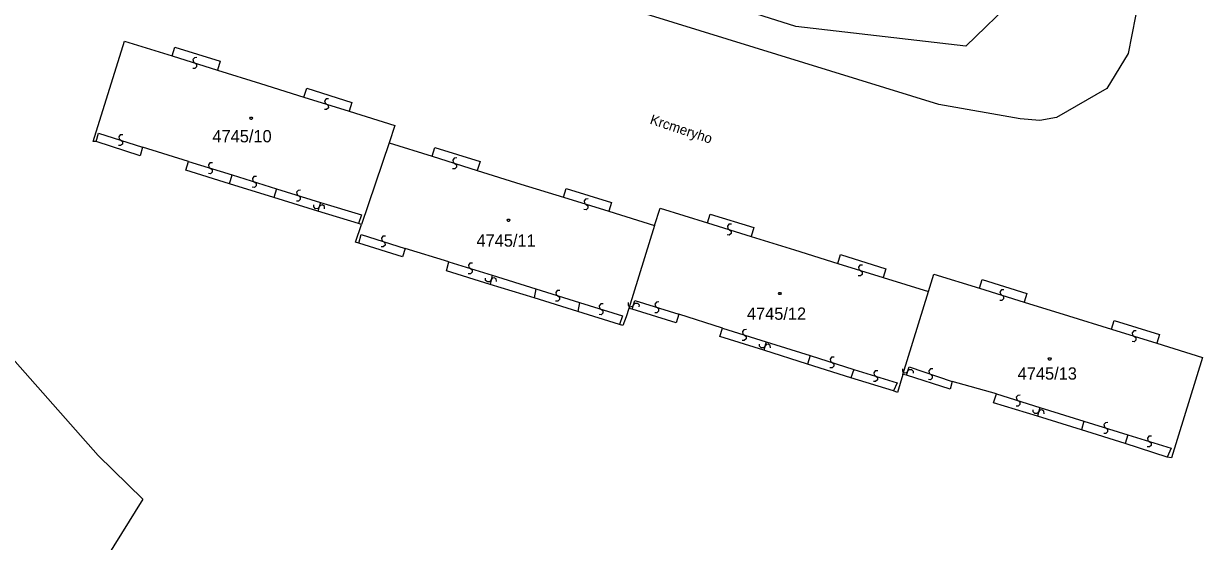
# Model space of a CAD drawing. Extents: x -266179 to -264727, y -1243225 to -1241702.
# Drawn here: x -265633.4 to -265479.5, y -1242154.1 to -1242086.5 of the extents above; entities that cross this region are included whole.
import ezdxf

# ---------------------------------------------------------------- set-up
doc = ezdxf.new("R2010")
doc.units = 0
for name, color, linetype in [('Vrstva 1', 7, 'Continuous'), ('Vrstva 2', 7, 'Continuous'), ('Vrstva 22', 7, 'Continuous')]:
    doc.layers.add(name, color=color, linetype=linetype)

msp = doc.modelspace()

# ---------------------------------------------------------------- linework, layer by layer
at = {"layer": 'Vrstva 1'}
for p, q in [((-265695.09, -1242062.32), (-265623.68, -1242142.89)), ((-265513.91, -1242097.09), (-265574.61, -1242078.32)), ((-265487.49, -1242082.02), (-265489.17, -1242090.41)), ((-265624.33, -1242101.9), (-265620.26, -1242088.8)), ((-265620.26, -1242088.8), (-265614.03, -1242090.74)), ((-265614.03, -1242090.74), (-265613.67, -1242089.6)), ((-265613.67, -1242089.6), (-265607.74, -1242091.45)), ((-265489.17, -1242090.41), (-265491.96, -1242095)), ((-265607.74, -1242091.45), (-265608.1, -1242092.59)), ((-265608.1, -1242092.59), (-265602.47, -1242094.35)), ((-265602.47, -1242094.35), (-265596.81, -1242096.11)), ((-265596.81, -1242096.11), (-265596.46, -1242094.97)), ((-265596.46, -1242094.97), (-265590.55, -1242096.81)), ((-265491.96, -1242095), (-265498.54, -1242098.79)), ((-265590.55, -1242096.81), (-265590.91, -1242097.95)), ((-265503.28, -1242098.95), (-265513.91, -1242097.09)), ((-265590.91, -1242097.95), (-265584.96, -1242099.81)), ((-265584.96, -1242099.81), (-265585.68, -1242102.1)), ((-265500.7, -1242099.19), (-265503.28, -1242098.95)), ((-265498.54, -1242098.79), (-265500.7, -1242099.19)), ((-265623.96, -1242101.93), (-265624.33, -1242101.9)), ((-265618.22, -1242103.77), (-265623.96, -1242101.93)), ((-265617.89, -1242102.64), (-265618.22, -1242103.77)), ((-265611.88, -1242104.51), (-265617.89, -1242102.64)), ((-265585.68, -1242102.1), (-265589.31, -1242112.73)), ((-265585.68, -1242102.1), (-265580.08, -1242103.84)), ((-265580.08, -1242103.84), (-265579.73, -1242102.7)), ((-265579.73, -1242102.7), (-265573.81, -1242104.54)), ((-265612.24, -1242105.66), (-265611.88, -1242104.51)), ((-265573.81, -1242104.54), (-265574.17, -1242105.68)), ((-265606.55, -1242107.43), (-265612.24, -1242105.66)), ((-265574.17, -1242105.68), (-265568.47, -1242107.46)), ((-265600.76, -1242109.22), (-265606.55, -1242107.43)), ((-265568.47, -1242107.46), (-265562.93, -1242109.18)), ((-265594.99, -1242111.02), (-265600.76, -1242109.22)), ((-265562.93, -1242109.18), (-265562.57, -1242108.04)), ((-265562.57, -1242108.04), (-265556.66, -1242109.88)), ((-265589.69, -1242112.6), (-265594.99, -1242111.02)), ((-265556.66, -1242109.88), (-265557.01, -1242111.02)), ((-265557.01, -1242111.02), (-265551.02, -1242112.89)), ((-265551.02, -1242112.89), (-265550.3, -1242110.59)), ((-265550.3, -1242110.59), (-265544.1, -1242112.52)), ((-265589.31, -1242112.73), (-265589.69, -1242112.6)), ((-265544.1, -1242112.52), (-265543.74, -1242111.38)), ((-265543.74, -1242111.38), (-265538.07, -1242113.14)), ((-265590.09, -1242115.05), (-265589.31, -1242112.73)), ((-265551.02, -1242112.89), (-265554.39, -1242123.68)), ((-265538.07, -1242113.14), (-265538.42, -1242114.29)), ((-265589.64, -1242115.19), (-265590.09, -1242115.05)), ((-265583.95, -1242116.95), (-265589.64, -1242115.19)), ((-265538.42, -1242114.29), (-265532.75, -1242116.05)), ((-265583.59, -1242115.85), (-265583.95, -1242116.95)), ((-265577.91, -1242117.59), (-265583.59, -1242115.85)), ((-265532.75, -1242116.05), (-265527.09, -1242117.82)), ((-265527.09, -1242117.82), (-265526.74, -1242116.67)), ((-265526.74, -1242116.67), (-265520.82, -1242118.51)), ((-265578.2, -1242118.77), (-265577.91, -1242117.59)), ((-265572.51, -1242120.58), (-265578.2, -1242118.77)), ((-265520.82, -1242118.51), (-265521.18, -1242119.66)), ((-265521.18, -1242119.66), (-265515.25, -1242121.5)), ((-265515.25, -1242121.5), (-265514.53, -1242119.2)), ((-265514.53, -1242119.2), (-265508.57, -1242121.05)), ((-265508.57, -1242121.05), (-265508.22, -1242119.91)), ((-265508.22, -1242119.91), (-265502.39, -1242121.72)), ((-265566.76, -1242122.32), (-265572.51, -1242120.58)), ((-265518.59, -1242132.29), (-265515.25, -1242121.5)), ((-265502.39, -1242121.72), (-265502.75, -1242122.86)), ((-265561.03, -1242124.09), (-265566.76, -1242122.32)), ((-265502.75, -1242122.86), (-265496.94, -1242124.66)), ((-265555.62, -1242125.79), (-265561.03, -1242124.09)), ((-265554.71, -1242124.79), (-265555.17, -1242125.93)), ((-265554.39, -1242123.68), (-265554.71, -1242124.79)), ((-265553.94, -1242123.77), (-265554.39, -1242123.68)), ((-265548.21, -1242125.58), (-265553.94, -1242123.77)), ((-265547.86, -1242124.44), (-265548.21, -1242125.58)), ((-265542.15, -1242126.26), (-265547.86, -1242124.44)), ((-265496.94, -1242124.66), (-265491.35, -1242126.39)), ((-265555.17, -1242125.93), (-265555.62, -1242125.79)), ((-265542.49, -1242127.37), (-265542.15, -1242126.26)), ((-265491.35, -1242126.39), (-265491, -1242125.26)), ((-265491, -1242125.26), (-265485.06, -1242127.11)), ((-265536.74, -1242129.15), (-265542.49, -1242127.37)), ((-265485.06, -1242127.11), (-265485.41, -1242128.24)), ((-265531.05, -1242130.95), (-265536.74, -1242129.15)), ((-265485.41, -1242128.24), (-265479.46, -1242130.08)), ((-265525.39, -1242132.75), (-265531.05, -1242130.95)), ((-265479.46, -1242130.08), (-265483.52, -1242143.17)), ((-265518.59, -1242132.29), (-265518.96, -1242133.47)), ((-265518.13, -1242132.41), (-265518.59, -1242132.29)), ((-265512.42, -1242134.22), (-265518.13, -1242132.41)), ((-265519.82, -1242134.44), (-265525.39, -1242132.75)), ((-265518.96, -1242133.47), (-265519.29, -1242134.66)), ((-265512.15, -1242133.24), (-265512.42, -1242134.22)), ((-265506.37, -1242134.84), (-265512.15, -1242133.24)), ((-265519.29, -1242134.66), (-265519.82, -1242134.44)), ((-265506.76, -1242136), (-265506.37, -1242134.84)), ((-265501.02, -1242137.75), (-265506.76, -1242136)), ((-265495.25, -1242139.53), (-265501.02, -1242137.75)), ((-265489.54, -1242141.31), (-265495.25, -1242139.53)), ((-265484.05, -1242143.1), (-265489.54, -1242141.31)), ((-265623.68, -1242142.89), (-265617.87, -1242148.59)), ((-265483.52, -1242143.17), (-265484.05, -1242143.1)), ((-265617.87, -1242148.59), (-265630.67, -1242169.12))]:
    msp.add_line(p, q, dxfattribs=at)
for points in [[(-265603.61, -1242098.73), (-265603.52, -1242098.88), (-265603.61, -1242099.03), (-265603.79, -1242099.03), (-265603.88, -1242098.88), (-265603.79, -1242098.73)], [(-265570, -1242112.04), (-265569.91, -1242112.19), (-265570, -1242112.34), (-265570.18, -1242112.34), (-265570.27, -1242112.19), (-265570.18, -1242112.04)], [(-265534.56, -1242121.59), (-265534.47, -1242121.74), (-265534.56, -1242121.89), (-265534.74, -1242121.89), (-265534.83, -1242121.74), (-265534.74, -1242121.59)], [(-265499.32, -1242130.12), (-265499.23, -1242130.27), (-265499.32, -1242130.42), (-265499.5, -1242130.42), (-265499.59, -1242130.27), (-265499.5, -1242130.12)]]:
    msp.add_lwpolyline(points, close=True, dxfattribs=at)
at = {"layer": 'Vrstva 2'}
for p, q in [((-265494.97, -1242074.5), (-265510.35, -1242089.47)), ((-265532.57, -1242086.9), (-265547.64, -1242082.12)), ((-265510.35, -1242089.47), (-265532.57, -1242086.9)), ((-265614.03, -1242090.74), (-265608.1, -1242092.59)), ((-265596.81, -1242096.11), (-265590.91, -1242097.95)), ((-265623.96, -1242101.93), (-265623.63, -1242100.83)), ((-265623.63, -1242100.83), (-265617.89, -1242102.64)), ((-265611.88, -1242104.51), (-265606.18, -1242106.28)), ((-265580.08, -1242103.84), (-265574.17, -1242105.68)), ((-265606.55, -1242107.43), (-265606.18, -1242106.28)), ((-265606.18, -1242106.28), (-265600.4, -1242108.08)), ((-265600.4, -1242108.08), (-265600.76, -1242109.22)), ((-265600.4, -1242108.08), (-265594.64, -1242109.87)), ((-265562.93, -1242109.18), (-265557.01, -1242111.02)), ((-265594.64, -1242109.87), (-265594.99, -1242111.02)), ((-265594.64, -1242109.87), (-265589.31, -1242111.47)), ((-265589.31, -1242111.47), (-265589.69, -1242112.6)), ((-265544.1, -1242112.52), (-265538.42, -1242114.29)), ((-265589.64, -1242115.19), (-265589.32, -1242114.05)), ((-265589.32, -1242114.05), (-265583.59, -1242115.85)), ((-265577.91, -1242117.59), (-265572.24, -1242119.35)), ((-265527.09, -1242117.82), (-265521.18, -1242119.66)), ((-265572.24, -1242119.35), (-265572.51, -1242120.58)), ((-265572.24, -1242119.35), (-265566.53, -1242121.14)), ((-265566.53, -1242121.14), (-265566.76, -1242122.32)), ((-265566.53, -1242121.14), (-265560.81, -1242122.92)), ((-265508.57, -1242121.05), (-265502.75, -1242122.86)), ((-265560.81, -1242122.92), (-265561.03, -1242124.09)), ((-265560.81, -1242122.92), (-265555.19, -1242124.67)), ((-265553.94, -1242123.77), (-265553.58, -1242122.66)), ((-265553.58, -1242122.66), (-265547.86, -1242124.44)), ((-265555.19, -1242124.67), (-265555.62, -1242125.79)), ((-265542.15, -1242126.26), (-265536.44, -1242128.05)), ((-265491.35, -1242126.39), (-265485.41, -1242128.24)), ((-265536.44, -1242128.05), (-265536.74, -1242129.15)), ((-265536.44, -1242128.05), (-265530.71, -1242129.84)), ((-265530.71, -1242129.84), (-265531.05, -1242130.95)), ((-265530.71, -1242129.84), (-265524.97, -1242131.64)), ((-265524.97, -1242131.64), (-265525.39, -1242132.75)), ((-265524.97, -1242131.64), (-265519.32, -1242133.41)), ((-265518.13, -1242132.41), (-265517.77, -1242131.31)), ((-265517.77, -1242131.31), (-265512.15, -1242133.24)), ((-265519.32, -1242133.41), (-265519.82, -1242134.44)), ((-265506.37, -1242134.84), (-265500.68, -1242136.6)), ((-265500.68, -1242136.6), (-265501.02, -1242137.75)), ((-265500.68, -1242136.6), (-265494.93, -1242138.4)), ((-265494.93, -1242138.4), (-265495.25, -1242139.53)), ((-265494.93, -1242138.4), (-265489.21, -1242140.17)), ((-265489.21, -1242140.17), (-265489.54, -1242141.31)), ((-265489.21, -1242140.17), (-265483.56, -1242141.94)), ((-265483.56, -1242141.94), (-265484.05, -1242143.1))]:
    msp.add_line(p, q, dxfattribs=at)
for points in [[(-265610.794, -1242090.964), (-265611.123, -1242090.977), (-265611.317, -1242091.23), (-265611.258, -1242091.511), (-265610.84, -1242091.85), (-265610.834, -1242092.167), (-265611.067, -1242092.377), (-265611.336, -1242092.366)], [(-265593.589, -1242096.329), (-265593.918, -1242096.342), (-265594.112, -1242096.595), (-265594.053, -1242096.876), (-265593.635, -1242097.215), (-265593.629, -1242097.532), (-265593.862, -1242097.742), (-265594.131, -1242097.731)], [(-265620.487, -1242101.035), (-265620.816, -1242101.046), (-265621.011, -1242101.3), (-265620.952, -1242101.58), (-265620.536, -1242101.921), (-265620.53, -1242102.237), (-265620.764, -1242102.447), (-265621.033, -1242102.435)], [(-265608.76, -1242104.694), (-265609.088, -1242104.707), (-265609.282, -1242104.961), (-265609.223, -1242105.241), (-265608.805, -1242105.58), (-265608.798, -1242105.896), (-265609.031, -1242106.107), (-265609.3, -1242106.096)], [(-265576.854, -1242104.059), (-265577.183, -1242104.072), (-265577.377, -1242104.325), (-265577.318, -1242104.606), (-265576.9, -1242104.945), (-265576.894, -1242105.262), (-265577.127, -1242105.472), (-265577.396, -1242105.461)], [(-265603.019, -1242106.479), (-265603.348, -1242106.492), (-265603.542, -1242106.745), (-265603.483, -1242107.026), (-265603.065, -1242107.365), (-265603.059, -1242107.682), (-265603.292, -1242107.892), (-265603.561, -1242107.881)], [(-265597.25, -1242108.274), (-265597.578, -1242108.287), (-265597.772, -1242108.541), (-265597.713, -1242108.821), (-265597.295, -1242109.16), (-265597.288, -1242109.476), (-265597.521, -1242109.687), (-265597.79, -1242109.676)], [(-265559.7, -1242109.399), (-265560.028, -1242109.412), (-265560.222, -1242109.666), (-265560.163, -1242109.946), (-265559.745, -1242110.285), (-265559.738, -1242110.601), (-265559.971, -1242110.812), (-265560.24, -1242110.801)], [(-265594.112, -1242110.711), (-265594.127, -1242110.383), (-265594.382, -1242110.19), (-265594.662, -1242110.251), (-265594.999, -1242110.671), (-265595.315, -1242110.68), (-265595.527, -1242110.448), (-265595.518, -1242110.179)], [(-265540.989, -1242112.704), (-265541.318, -1242112.717), (-265541.512, -1242112.97), (-265541.453, -1242113.251), (-265541.035, -1242113.59), (-265541.029, -1242113.907), (-265541.262, -1242114.117), (-265541.531, -1242114.106)], [(-265586.183, -1242114.249), (-265586.511, -1242114.262), (-265586.706, -1242114.515), (-265586.647, -1242114.795), (-265586.23, -1242115.136), (-265586.225, -1242115.452), (-265586.458, -1242115.662), (-265586.727, -1242115.651)], [(-265574.805, -1242117.769), (-265575.133, -1242117.782), (-265575.327, -1242118.036), (-265575.268, -1242118.316), (-265574.85, -1242118.655), (-265574.843, -1242118.971), (-265575.076, -1242119.182), (-265575.345, -1242119.171)], [(-265523.864, -1242118.039), (-265524.193, -1242118.052), (-265524.387, -1242118.305), (-265524.328, -1242118.586), (-265523.91, -1242118.925), (-265523.904, -1242119.242), (-265524.137, -1242119.452), (-265524.406, -1242119.441)], [(-265571.653, -1242120.175), (-265571.694, -1242119.848), (-265571.963, -1242119.677), (-265572.238, -1242119.76), (-265572.54, -1242120.205), (-265572.855, -1242120.238), (-265573.084, -1242120.024), (-265573.097, -1242119.755)], [(-265563.399, -1242121.329), (-265563.728, -1242121.342), (-265563.922, -1242121.595), (-265563.863, -1242121.876), (-265563.445, -1242122.215), (-265563.439, -1242122.532), (-265563.672, -1242122.742), (-265563.941, -1242122.731)], [(-265505.39, -1242121.254), (-265505.718, -1242121.267), (-265505.912, -1242121.521), (-265505.853, -1242121.801), (-265505.435, -1242122.14), (-265505.428, -1242122.456), (-265505.661, -1242122.667), (-265505.93, -1242122.656)], [(-265557.729, -1242123.094), (-265558.058, -1242123.107), (-265558.252, -1242123.36), (-265558.193, -1242123.641), (-265557.775, -1242123.98), (-265557.769, -1242124.297), (-265558.002, -1242124.507), (-265558.271, -1242124.496)], [(-265554.458, -1242122.936), (-265554.449, -1242123.265), (-265554.198, -1242123.462), (-265553.917, -1242123.406), (-265553.572, -1242122.992), (-265553.256, -1242122.99), (-265553.048, -1242123.225), (-265553.062, -1242123.494)], [(-265550.449, -1242122.849), (-265550.778, -1242122.862), (-265550.972, -1242123.115), (-265550.913, -1242123.396), (-265550.495, -1242123.735), (-265550.489, -1242124.052), (-265550.722, -1242124.262), (-265550.991, -1242124.251)], [(-265539.023, -1242126.454), (-265539.351, -1242126.467), (-265539.546, -1242126.72), (-265539.487, -1242127), (-265539.07, -1242127.341), (-265539.065, -1242127.657), (-265539.298, -1242127.867), (-265539.567, -1242127.856)], [(-265488.109, -1242126.614), (-265488.438, -1242126.627), (-265488.632, -1242126.88), (-265488.573, -1242127.161), (-265488.155, -1242127.5), (-265488.149, -1242127.817), (-265488.382, -1242128.027), (-265488.651, -1242128.016)], [(-265535.88, -1242128.846), (-265535.904, -1242128.518), (-265536.165, -1242128.333), (-265536.443, -1242128.402), (-265536.767, -1242128.832), (-265537.083, -1242128.849), (-265537.301, -1242128.624), (-265537.3, -1242128.354)], [(-265527.568, -1242130.039), (-265527.896, -1242130.052), (-265528.091, -1242130.305), (-265528.032, -1242130.585), (-265527.615, -1242130.926), (-265527.61, -1242131.242), (-265527.843, -1242131.452), (-265528.112, -1242131.441)], [(-265521.873, -1242131.824), (-265522.202, -1242131.837), (-265522.397, -1242132.09), (-265522.338, -1242132.37), (-265521.92, -1242132.711), (-265521.914, -1242133.027), (-265522.148, -1242133.237), (-265522.417, -1242133.226)], [(-265518.647, -1242131.58), (-265518.639, -1242131.908), (-265518.388, -1242132.106), (-265518.107, -1242132.051), (-265517.762, -1242131.638), (-265517.445, -1242131.636), (-265517.238, -1242131.872), (-265517.253, -1242132.14)], [(-265514.669, -1242131.582), (-265514.998, -1242131.585), (-265515.199, -1242131.833), (-265515.148, -1242132.115), (-265514.74, -1242132.467), (-265514.743, -1242132.783), (-265514.983, -1242132.986), (-265515.251, -1242132.968)], [(-265503.255, -1242135.018), (-265503.584, -1242135.032), (-265503.778, -1242135.286), (-265503.718, -1242135.566), (-265503.3, -1242135.905), (-265503.293, -1242136.221), (-265503.525, -1242136.432), (-265503.795, -1242136.422)], [(-265500.145, -1242137.436), (-265500.163, -1242137.107), (-265500.419, -1242136.917), (-265500.698, -1242136.98), (-265501.032, -1242137.403), (-265501.348, -1242137.414), (-265501.562, -1242137.184), (-265501.555, -1242136.914)], [(-265491.8, -1242138.583), (-265492.129, -1242138.597), (-265492.323, -1242138.851), (-265492.263, -1242139.131), (-265491.845, -1242139.47), (-265491.838, -1242139.786), (-265492.07, -1242139.997), (-265492.34, -1242139.987)], [(-265486.113, -1242140.354), (-265486.442, -1242140.367), (-265486.637, -1242140.62), (-265486.578, -1242140.9), (-265486.16, -1242141.241), (-265486.154, -1242141.557), (-265486.388, -1242141.767), (-265486.657, -1242141.756)]]:
    msp.add_lwpolyline(points, dxfattribs=at)

# ---------------------------------------------------------------- texts
at = {"layer": 'Vrstva 1'}
for s, p in [('4745/10', (-265608.767, -1242102.02)), ('4745/11', (-265574.279, -1242115.63)), ('4745/12', (-265538.958, -1242125.17)), ('4745/13', (-265503.588, -1242132.98))]:
    msp.add_text(s, height=1.6, dxfattribs=at).set_placement(p)
at = {"layer": 'Vrstva 22'}
msp.add_text('Krcmeryho', height=1.3, rotation=341.71203, dxfattribs=at).set_placement((-265551.721, -1242099.576))

doc.saveas('drawing.dxf')
